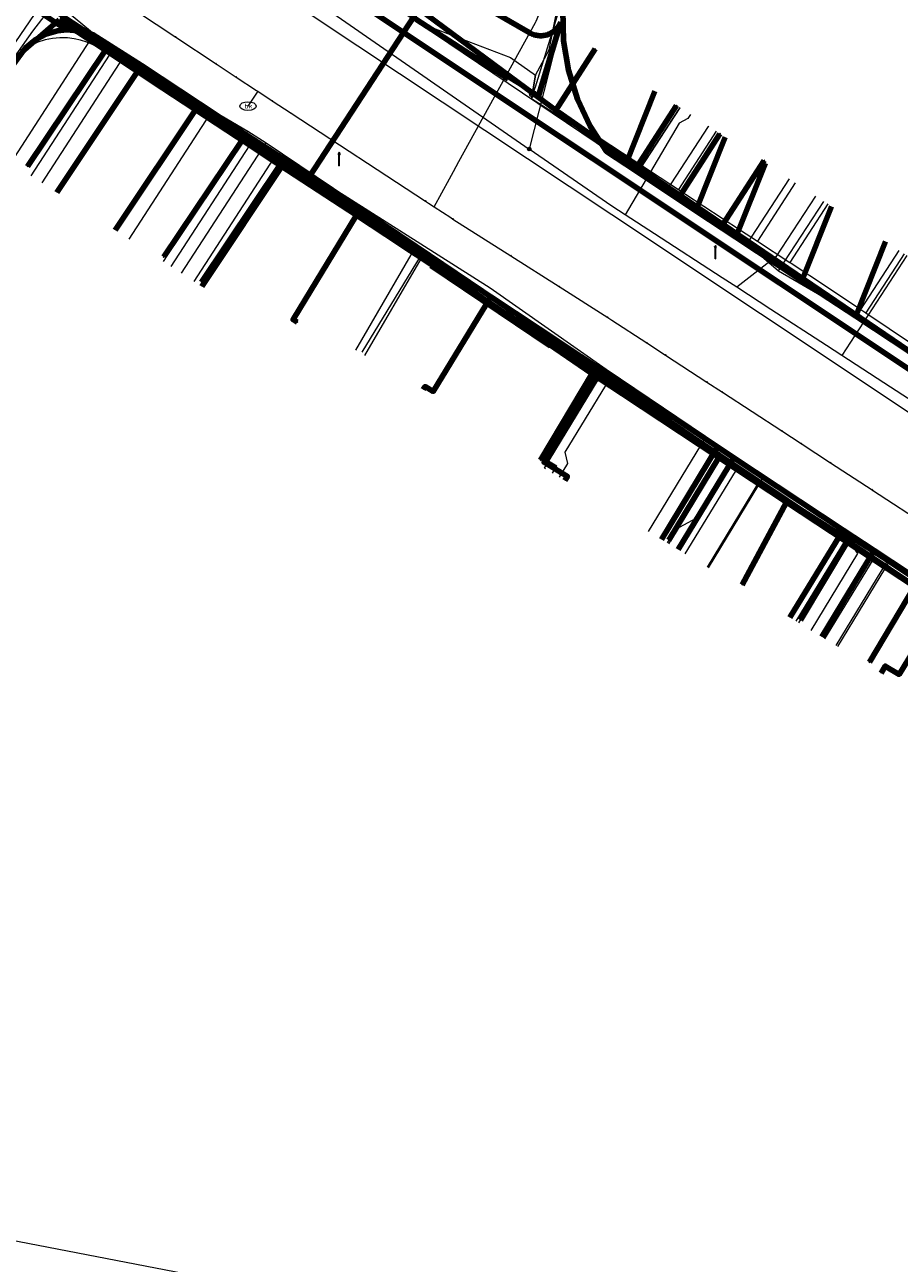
# Model space of a CAD drawing. Extents: x 152558 to 154479, y 462974 to 463683.
# Tile 290 of 638: x 153964 to 154018, y 463033 to 463110. Entities that reach past the tile are written whole.
import ezdxf
from ezdxf.enums import TextEntityAlignment as Align
from ezdxf.lldxf.tags import DXFTag

# ---------------------------------------------------------------- set-up
doc = ezdxf.new("R2010")
doc.units = 0
doc.header["$LTSCALE"] = 0.2
doc.layers.get('0').update_dxf_attribs({"linetype": 'CONTINUOUS'})
for name, color, linetype, lineweight in [('B-RO-KL-DATA_COAXIAAL_17_ZIGGO BV-G', 90, 'KL-DATA-N', 18), ('B-RO-KL-DATA_COAXIAAL_7_ZIGGO BV-G', 90, 'KL-DATA-N', 18), ('B-RO-KL-DATA_HULPSTUK_KPN BV-S', 90, 'CONTINUOUS', 25), ('B-RO-KL-DATA_HULPSTUK_REGGEFIBER OPERATOR BV-S', 90, 'CONTINUOUS', 25), ('B-RO-KL-DATA_KABELBED_KPN BV-G', 90, 'CONTINUOUS', 100), ('B-RO-KL-DATA_KABELBED_ZIGGO BV-G', 90, 'CONTINUOUS', 100), ('B-RO-KL-DATA_MANTELBUIS_ASBESTCEMENT_1_KPN BV-G', 90, 'CONTINUOUS', 100), ('B-RO-KL-DATA_MANTELBUIS_ZIGGO BV-G', 90, 'CONTINUOUS', 100), ('B-RO-KL-DATA_REGGEFIBER OPERATOR BV-G', 90, 'KL-DATA-N', 18), ('B-RO-KL-ET_LS_400 V_STEDIN NETBEHEER BV-G', 190, 'KL-LS-N', 18), ('B-RO-KL-ET_LS_GEMEENTE AMERSFOORT-S', 190, 'CONTINUOUS', 25), ('B-RO-KL-ET_LS_HULPSTUK_STEDIN NETBEHEER BV-S', 190, 'CONTINUOUS', 25), ('B-RO-KL-ET_MS_10 KV_STEDIN NETBEHEER BV-G', 130, 'KL-MS-N', 18), ('B-RO-KL-GAS_LD_HULPSTUK_STEDIN NETBEHEER BV-S', 50, 'CONTINUOUS', 25), ('B-RO-KL-GAS_LD_KOPER_22_0.1 BAR_STEDIN NETBEHEER BV-G', 50, 'KL-GAS-LD-N', 18), ('B-RO-KL-GAS_LD_MANTELBUIS_ASBESTCEMENT_180_STEDIN NETBEHEER BV-G', 50, 'CONTINUOUS', 100), ('B-RO-KL-GAS_LD_PE_32_0.1 BAR_STEDIN NETBEHEER BV-G', 50, 'KL-GAS-LD-N', 18), ('B-RO-KL-GAS_LD_PVC_110_0.1 BAR_STEDIN NETBEHEER BV-G', 50, 'KL-GAS-LD-N', 18), ('B-RO-KL-GAS_LD_PVC_63_0.1 BAR_STEDIN NETBEHEER BV-G', 50, 'KL-GAS-LD-N', 18), ('B-RO-KL-WATER_100_VITENS-G', 170, 'KL-WATER-N', 18), ('B-RO-KL-WATER_150_VITENS-G', 170, 'KL-WATER-N', 18), ('B-RO-KL-WATER_80_VITENS-G', 170, 'KL-WATER-N', 18), ('B-RO-KL-WATER_HULPSTUK_VITENS-S', 170, 'CONTINUOUS', 25), ('B-RO-KL-WATER_VITENS-S', 170, 'CONTINUOUS', 25), ('B-RO-OG-INFO_VITENS-S', 7, 'CONTINUOUS', 25)]:
    doc.layers.add(name, color=color, linetype=linetype, lineweight=lineweight)
doc.styles.add('NLCS-ISO', font='NLCS-ISO.ttf')
tags = doc.linetypes.add('KL-DATA-N', pattern='A,4,-1,[101,NLCS.SHX,S=0.5,R=0,X=0,Y=0],-1,4,-1,["D",Standard,S=1,R=0,X=-0.25,Y=-0.5],-1.5', length=12.5).pattern_tags.tags
tags[18] = DXFTag(74, 10)
tags = doc.linetypes.add('KL-GAS-LD-N', pattern='A,4,-1,[69,NLCS.SHX,S=0.5,R=0,X=0,Y=0],-1,4,-1,["L",Standard,S=1,R=0,X=0.25,Y=-0.5],-2', length=13).pattern_tags.tags
tags[18] = DXFTag(74, 10)
tags = doc.linetypes.add('KL-LS-N', pattern='A,4,-1,[103,NLCS.SHX,S=0.75,R=0,X=0,Y=0],-1,4,-1,["L",Standard,S=1,R=0,X=0,Y=-0.5],-2', length=13).pattern_tags.tags
tags[18] = DXFTag(74, 10)
tags = doc.linetypes.add('KL-MS-N', pattern='A,4,-1,[103,NLCS.SHX,S=0.75,R=0,X=0,Y=0],-1,4,-1,["M",Standard,S=1,R=0,X=0,Y=-0.5],-2', length=13).pattern_tags.tags
tags[18] = DXFTag(74, 10)
doc.linetypes.add('KL-WATER-N', pattern='A,7,-0.5,[168,NLCS.SHX,S=0.75,R=0,X=0.75,Y=0],-2', length=9.5)

# ---------------------------------------------------------------- blocks, each defined once
blk = doc.blocks.new('SKL-WTB_HULP_T STUK-SO')
at = {"color": 0, "linetype": 'ByBlock', "lineweight": 18}
blk.add_circle((0, 0), 1, dxfattribs=at)
at = {"color": 0, "linetype": 'ByBlock', "lineweight": -2, "style": 'NLCS-ISO'}
blk.add_text('T', height=1, dxfattribs=at).set_placement((0, 0), align=Align.MIDDLE_CENTER)
at = {"color": 0, "linetype": 'ByBlock', "lineweight": 18, "style": 'NLCS-ISO', "flags": 1}
for tag, p in [('TYPE', (1.5, 0)), ('OMSCHRIJVING', (1.5, -3)), ('LABEL', (1.5, -1.5))]:
    blk.add_attdef(tag, p, '', height=1, dxfattribs=at)
blk = doc.blocks.new('SKL-WTB_HULP_MOF-SO')
at = {"linetype": 'ByBlock', "lineweight": 18}
h = blk.add_hatch(color=0, dxfattribs=at)
h.dxf.hatch_style = 1
h.paths.add_polyline_path([(-0.5625, 0, 1), (0.5625, 0, 1)])
at = {"color": 0, "linetype": 'ByBlock', "lineweight": 18}
blk.add_circle((0, 0), 0.5625, dxfattribs=at)
at = {"color": 0, "linetype": 'ByBlock', "lineweight": 18, "style": 'NLCS-ISO', "flags": 1}
for tag, p in [('TYPE', (1.5, 0)), ('OMSCHRIJVING', (1.5, -3)), ('LABEL', (1.5, -1.5))]:
    blk.add_attdef(tag, p, '', height=1, dxfattribs=at)
blk = doc.blocks.new('SKL-WTB_HULP_OVERIG-SO')
at = {"color": 0, "linetype": 'ByBlock', "lineweight": 18}
for points in [[(-0.14, 0.14), (0.14, -0.14)], [(0.14, 0.14), (-0.14, -0.14)]]:
    blk.add_lwpolyline(points, dxfattribs=at)
at = {"color": 0, "linetype": 'ByBlock', "lineweight": 18, "style": 'NLCS-ISO', "flags": 1}
for tag, p in [('TYPE', (1.5, 0)), ('OMSCHRIJVING', (1.5, -3)), ('LABEL', (1.5, -1.5))]:
    blk.add_attdef(tag, p, '', height=1, dxfattribs=at)
blk = doc.blocks.new('SKL-WATER_BRANDKRAAN_BRANDPUT-SO')
at = {"color": 0, "linetype": 'ByBlock', "lineweight": 18}
blk.add_ellipse((0, 0), major_axis=(2.5, 0), ratio=0.54, dxfattribs=at)
at = {"color": 0, "linetype": 'ByBlock', "lineweight": 18, "style": 'NLCS-ISO'}
blk.add_text('bk', height=1.5, dxfattribs=at).set_placement((0.16, 0), align=Align.MIDDLE_CENTER)
blk = doc.blocks.new('SKL-ET_LS_MAST-SO')
for p, q in [((-0.05, 2.07), (0.05, 2.07)), ((-0.05, -2), (0.05, -2))]:
    blk.add_line(p, q)
for points in [[(-0.18, 1.76), (-0.22, 1.76), (-0.22, 1.84), (-0.18, 1.84), (-0.18, 1.79)], [(-0.18, 1.49), (-0.22, 1.49), (-0.22, 1.57), (-0.18, 1.57), (-0.18, 1.52)], [(-0.18, 1.79), (-0.05, 1.79)], [(-0.18, 1.76), (-0.05, 1.76)], [(-0.18, 1.52), (-0.05, 1.52)], [(-0.18, 1.49), (-0.05, 1.49)], [(-0.05, -2), (-0.05, 2.07)], [(0.05, -2), (0.05, 2.07)], [(0.18, 1.92), (0.05, 1.92)], [(0.18, 1.89), (0.05, 1.89)], [(0.18, 1.66), (0.05, 1.66)], [(0.18, 1.63), (0.05, 1.63)], [(0.18, 1.39), (0.05, 1.39)], [(0.18, 1.36), (0.05, 1.36)], [(0.18, 1.89), (0.22, 1.89), (0.22, 1.97), (0.18, 1.97), (0.18, 1.92)], [(0.18, 1.63), (0.22, 1.63), (0.22, 1.71), (0.18, 1.71), (0.18, 1.66)], [(0.18, 1.36), (0.22, 1.36), (0.22, 1.44), (0.18, 1.44), (0.18, 1.39)]]:
    blk.add_lwpolyline(points)
blk = doc.blocks.new('SOG-INFO_OVERIG-SO')
at = {"color": 0, "linetype": 'ByBlock', "lineweight": 18}
for points in [[(-0.14, 0.14), (0.14, -0.14)], [(0.14, 0.14), (-0.14, -0.14)]]:
    blk.add_lwpolyline(points, dxfattribs=at)
at = {"color": 0, "linetype": 'ByBlock', "lineweight": 18, "style": 'NLCS-ISO', "flags": 1}
for tag, p in [('TYPE', (1.5, 0)), ('OMSCHRIJVING', (1.5, -3)), ('LABEL', (1.5, -1.5))]:
    blk.add_attdef(tag, p, '', height=1, dxfattribs=at)

msp = doc.modelspace()

# ---------------------------------------------------------------- linework, layer by layer
at = {"layer": 'B-RO-KL-DATA_COAXIAAL_17_ZIGGO BV-G', "flags": 128}
for points in [[(154029.423, 463067.701), (154029.759, 463068.216), (154027.466, 463069.71), (154020.658, 463074.213), (154016.232, 463077.14), (154014.315, 463078.408), (154007.553, 463082.881), (154006.542, 463083.549), (154001.113, 463087.14), (154000, 463087.877), (153999.293, 463088.346), (153998.526, 463088.853), (153997.858, 463089.295), (153997.023, 463089.848), (153992.506, 463092.838), (153981.275, 463100.273), (153987.111, 463109.187), (153987.77, 463110.194), (153987.114, 463110.63), (153981.781, 463114.171), (153977.53, 463116.994), (153973.353, 463119.769), (153968.6, 463122.925), (153965.482, 463124.996), (153959.876, 463128.718), (153958.144, 463129.869), (153956.355, 463131.2), (153955.943, 463131.474), (153947.29, 463137.241), (153942.302, 463140.566), (153935.836, 463144.876), (153935.02, 463145.42), (153935.007, 463145.429), (153933.88, 463146.399), (153932.954, 463147.562), (153932.26, 463148.876), (153932.233, 463148.965), (153931.824, 463150.297), (153931.659, 463151.774), (153931.772, 463153.256), (153932.159, 463154.692), (153933.461, 463159.02), (153933.772, 463160.053), (153934.357, 463161.999), (153935.876, 463167.047), (153937.057, 463170.971), (153938.296, 463175.088), (153938.757, 463176.621), (153940.576, 463182.761), (153940.615, 463182.892), (153941.516, 463185.933), (153942.588, 463189.551), (153944.325, 463195.415), (153945.802, 463200.401), (153946.141, 463201.547), (153947.453, 463205.975), (153948.034, 463205.802)], [(154029.423, 463067.701), (154029.759, 463068.216), (154027.466, 463069.71), (154020.658, 463074.213), (154016.232, 463077.14), (154014.315, 463078.408), (154007.553, 463082.881), (154006.542, 463083.549), (154001.113, 463087.14), (154000, 463087.877), (153999.293, 463088.346), (153998.526, 463088.853), (153997.858, 463089.295), (153997.023, 463089.848), (153992.506, 463092.838), (153981.275, 463100.273), (153979.808, 463101.244), (153974.48, 463104.771), (153970.894, 463107.145), (153968.54, 463108.703), (153968.558, 463108.689), (153967.902, 463109.055), (153967.187, 463109.285), (153966.44, 463109.369), (153966.237, 463109.352), (153957.185, 463115.398), (153956.923, 463115.774), (153956.623, 463116.119), (153956.288, 463116.431), (153955.921, 463116.705), (153955.529, 463116.94), (153951.509, 463119.651), (153945.367, 463123.794), (153941.606, 463126.33), (153936.051, 463130.077), (153931.836, 463132.92), (153919.941, 463140.942), (153917.942, 463142.291), (153915.264, 463144.097), (153914.995, 463143.692)], [(154029.423, 463067.701), (154029.759, 463068.216), (154027.466, 463069.71), (154020.658, 463074.213), (154016.232, 463077.14), (154014.315, 463078.408), (154007.553, 463082.881), (154006.542, 463083.549), (154001.113, 463087.14), (154000, 463087.877), (153999.293, 463088.346), (153998.526, 463088.853), (153997.858, 463089.295), (153997.023, 463089.848), (153992.506, 463092.838), (153981.275, 463100.273), (153987.111, 463109.187), (153987.77, 463110.194), (153987.114, 463110.63), (153991.14, 463123.052), (153989.944, 463123.439)], [(154029.423, 463067.701), (154029.759, 463068.216), (154027.466, 463069.71), (154020.658, 463074.213), (154016.232, 463077.14), (154014.315, 463078.408), (154007.553, 463082.881), (154006.542, 463083.549), (154001.113, 463087.14), (154000, 463087.877), (153999.293, 463088.346), (153998.526, 463088.853), (153997.858, 463089.295), (153997.023, 463089.848), (153992.506, 463092.838), (153981.275, 463100.273), (153979.808, 463101.244), (153974.48, 463104.771), (153970.894, 463107.145), (153968.54, 463108.703), (153968.558, 463108.689), (153967.902, 463109.055), (153967.187, 463109.285), (153966.44, 463109.369), (153966.237, 463109.352), (153965.692, 463109.305), (153964.97, 463109.094), (153964.305, 463108.746), (153963.722, 463108.274), (153952.909, 463093.535), (153951.002, 463090.765), (153942.775, 463078.815), (153940.838, 463076.115), (153940.559, 463075.846), (153938.447, 463073.811), (153936.625, 463072.604), (153935.678, 463071.977), (153932.622, 463070.675), (153929.382, 463069.947), (153926.063, 463069.818), (153926.008, 463069.828), (153925.257, 463069.964), (153922.142, 463070.526), (153916.246, 463071.59), (153915.398, 463071.743), (153908.444, 463072.998), (153902.284, 463074.11), (153897.092, 463075.047), (153891.106, 463076.128), (153885.12, 463077.208), (153883.712, 463077.462), (153883.455, 463076.063)]]:
    msp.add_lwpolyline(points, dxfattribs=at)
at = {"layer": 'B-RO-KL-DATA_COAXIAAL_7_ZIGGO BV-G', "flags": 128}
for points in [[(153914.995, 463143.692), (153915.264, 463144.097), (153917.942, 463142.291), (153919.941, 463140.942), (153931.836, 463132.92), (153936.051, 463130.077), (153941.606, 463126.33), (153945.367, 463123.794), (153951.509, 463119.651), (153955.529, 463116.94), (153955.921, 463116.705), (153956.288, 463116.431), (153956.623, 463116.119), (153956.923, 463115.774), (153957.185, 463115.398), (153966.237, 463109.352), (153966.44, 463109.369), (153967.187, 463109.285), (153967.902, 463109.055), (153968.558, 463108.689), (153968.54, 463108.703), (153970.894, 463107.145), (153974.48, 463104.771), (153979.808, 463101.244), (153981.275, 463100.273), (153987.111, 463109.187), (153987.77, 463110.194), (153987.114, 463110.63), (153981.781, 463114.171), (153977.53, 463116.994), (153973.353, 463119.769), (153968.6, 463122.925), (153965.482, 463124.996), (153959.876, 463128.718), (153958.144, 463129.869), (153956.355, 463131.2), (153955.943, 463131.474), (153947.29, 463137.241), (153942.302, 463140.566), (153935.836, 463144.876), (153935.02, 463145.42), (153935.007, 463145.429), (153933.88, 463146.399), (153932.954, 463147.562), (153932.26, 463148.876), (153932.233, 463148.965), (153935.461, 463150.414)], [(153989.944, 463123.439), (153991.14, 463123.052), (153987.114, 463110.63), (153987.77, 463110.194), (153987.111, 463109.187), (153981.275, 463100.273), (153979.808, 463101.244), (153974.48, 463104.771), (153970.894, 463107.145), (153965.653, 463099.295)], [(153989.944, 463123.439), (153991.14, 463123.052), (153987.114, 463110.63), (153987.77, 463110.194), (153987.111, 463109.187), (153981.275, 463100.273), (153979.808, 463101.244), (153974.48, 463104.771), (153969.262, 463096.956)], [(153989.944, 463123.439), (153991.14, 463123.052), (153987.114, 463110.63), (153987.77, 463110.194), (153987.111, 463109.187), (153981.275, 463100.273), (153979.808, 463101.244), (153974.622, 463093.477)], [(154016.657, 463069.56), (154016.92, 463069.991), (154017.774, 463069.471), (154020.658, 463074.213), (154016.232, 463077.14), (154014.315, 463078.408), (154007.553, 463082.881), (154006.542, 463083.549), (154001.113, 463087.14), (154000, 463087.877), (153999.293, 463088.346), (153998.526, 463088.853), (153997.858, 463089.295), (153997.023, 463089.848), (153992.506, 463092.838), (153981.275, 463100.273), (153987.111, 463109.187), (153987.77, 463110.194), (153987.114, 463110.63), (153991.14, 463123.052), (153989.944, 463123.439)], [(153989.944, 463123.439), (153991.14, 463123.052), (153987.114, 463110.63), (153987.77, 463110.194), (153987.111, 463109.187), (153981.275, 463100.273), (153992.506, 463092.838), (153997.023, 463089.848), (153997.858, 463089.295), (153998.526, 463088.853), (153999.293, 463088.346), (154000, 463087.877), (154001.113, 463087.14), (154006.542, 463083.549), (154007.553, 463082.881), (154014.315, 463078.408), (154016.232, 463077.14), (154014.648, 463074.535), (154012.984, 463071.8)], [(153989.944, 463123.439), (153991.14, 463123.052), (153987.114, 463110.63), (153987.77, 463110.194), (153987.111, 463109.187), (153981.275, 463100.273), (153992.506, 463092.838), (153997.023, 463089.848), (153997.858, 463089.295), (153998.526, 463088.853), (153999.293, 463088.346), (154000, 463087.877), (154001.113, 463087.14), (154006.542, 463083.549), (154007.553, 463082.881), (154014.315, 463078.408), (154012.044, 463074.675), (154011.021, 463072.994)], [(153989.944, 463123.439), (153991.14, 463123.052), (153987.114, 463110.63), (153987.77, 463110.194), (153987.111, 463109.187), (153981.275, 463100.273), (153992.506, 463092.838), (153997.023, 463089.848), (153997.858, 463089.295), (153998.526, 463088.853), (153999.293, 463088.346), (154000, 463087.877), (154001.113, 463087.14), (154006.542, 463083.549), (154007.553, 463082.881), (154004.097, 463077.201)], [(153989.944, 463123.439), (153991.14, 463123.052), (153987.114, 463110.63), (153987.77, 463110.194), (153987.111, 463109.187), (153981.275, 463100.273), (153992.506, 463092.838), (153997.023, 463089.848), (153997.858, 463089.295), (153998.526, 463088.853), (153999.293, 463088.346), (154000, 463087.877), (154001.113, 463087.14), (154006.542, 463083.549), (154003.063, 463077.83)], [(153997.09, 463081.464), (153997.248, 463081.724), (153995.801, 463082.606), (153998.304, 463086.72), (153999.293, 463088.346), (153998.526, 463088.853), (153997.858, 463089.295), (153997.023, 463089.848), (153992.506, 463092.838), (153981.275, 463100.273), (153987.111, 463109.187), (153987.77, 463110.194), (153987.114, 463110.63), (153991.14, 463123.052), (153989.944, 463123.439)], [(153988.328, 463087.098), (153988.434, 463087.28), (153988.945, 463086.984), (153992.506, 463092.838), (153981.275, 463100.273), (153987.111, 463109.187), (153987.77, 463110.194), (153987.114, 463110.63), (153991.14, 463123.052), (153989.944, 463123.439)], [(154025.906, 463090.416), (154024.041, 463085.74), (154018.499, 463089.386), (154015.087, 463091.632), (154011.762, 463093.819), (154009.385, 463095.384), (154007.672, 463096.52), (154005.202, 463098.159), (154000.858, 463101.041), (154000, 463101.61), (153999.787, 463101.751), (153999.661, 463101.833), (153998.653, 463103.394), (153997.865, 463105.078), (153997.313, 463106.853), (153997.007, 463108.686), (153996.954, 463110.545), (153997.018, 463110.762), (153999.917, 463120.555), (153991.152, 463123.09), (153991.14, 463123.052), (153989.944, 463123.439)], [(153989.944, 463123.439), (153991.14, 463123.052), (153991.152, 463123.09), (153999.917, 463120.555), (153997.018, 463110.762), (153996.954, 463110.545), (153997.007, 463108.686), (153997.313, 463106.853), (153997.865, 463105.078), (153998.653, 463103.394), (153999.661, 463101.833), (153999.787, 463101.751), (154000, 463101.61), (154000.858, 463101.041), (154005.202, 463098.159), (154007.672, 463096.52), (154009.385, 463095.384), (154011.762, 463093.819), (154015.087, 463091.632), (154018.499, 463089.386), (154020.35, 463094.029)], [(153989.944, 463123.439), (153991.14, 463123.052), (153991.152, 463123.09), (153999.917, 463120.555), (153997.018, 463110.762), (153996.954, 463110.545), (153997.007, 463108.686), (153997.313, 463106.853), (153997.865, 463105.078), (153998.653, 463103.394), (153999.661, 463101.833), (153999.787, 463101.751), (154000, 463101.61), (154000.858, 463101.041), (154005.202, 463098.159), (154007.672, 463096.52), (154009.385, 463095.384), (154011.762, 463093.819), (154013.599, 463098.426)], [(153989.944, 463123.439), (153991.14, 463123.052), (153991.152, 463123.09), (153999.917, 463120.555), (153997.018, 463110.762), (153996.954, 463110.545), (153997.007, 463108.686), (153997.313, 463106.853), (153997.865, 463105.078), (153998.653, 463103.394), (153999.661, 463101.833), (153999.787, 463101.751), (154000, 463101.61), (154000.858, 463101.041), (154005.202, 463098.159), (154007.672, 463096.52), (154009.497, 463101.098)], [(153989.944, 463123.439), (153991.14, 463123.052), (153991.152, 463123.09), (153999.917, 463120.555), (153997.018, 463110.762), (153996.954, 463110.545), (153997.007, 463108.686), (153997.313, 463106.853), (153997.865, 463105.078), (153998.653, 463103.394), (153999.661, 463101.833), (153999.787, 463101.751), (154000, 463101.61), (154000.858, 463101.041), (154005.202, 463098.159), (154007.672, 463096.52), (154009.385, 463095.384), (154011.762, 463093.819), (154015.087, 463091.632), (154016.932, 463096.261)], [(153989.944, 463123.439), (153991.14, 463123.052), (153991.152, 463123.09), (153999.917, 463120.555), (153997.018, 463110.762), (153996.954, 463110.545), (153997.007, 463108.686), (153997.313, 463106.853), (153997.865, 463105.078), (153998.653, 463103.394), (153999.661, 463101.833), (153999.787, 463101.751), (154000, 463101.61), (154000.858, 463101.041), (154005.202, 463098.159), (154007.017, 463102.713)], [(153989.944, 463123.439), (153991.14, 463123.052), (153991.152, 463123.09), (153999.917, 463120.555), (153997.018, 463110.762), (153996.954, 463110.545), (153997.007, 463108.686), (153997.313, 463106.853), (153997.865, 463105.078), (153998.653, 463103.394), (153999.661, 463101.833), (153999.787, 463101.751), (154000, 463101.61), (154000.858, 463101.041), (154002.657, 463105.553)]]:
    msp.add_lwpolyline(points, dxfattribs=at)
at = {"layer": 'B-RO-KL-DATA_KABELBED_KPN BV-G', "flags": 128}
for points in [[(153955.926, 463117.532), (153968.406, 463108.472), (153978.653, 463101.739), (153979.553, 463101.147), (153984.53, 463097.877), (153986.15, 463096.764), (153986.152, 463096.763), (153991.586, 463093.03), (153998.777, 463088.089), (153999.274, 463087.748), (154000.656, 463086.835)], [(153988.114, 463113.113), (153988.114, 463113.113), (153994.869, 463109.187), (153994.972, 463109.131), (153995.08, 463109.084), (153995.192, 463109.046), (153995.306, 463109.018), (153995.423, 463109), (153995.54, 463108.991), (153995.658, 463108.993), (153995.775, 463109.005), (153995.891, 463109.027), (153996.004, 463109.059), (153996.115, 463109.101), (153996.221, 463109.151), (153996.322, 463109.211), (153996.419, 463109.279), (153996.508, 463109.355), (153996.592, 463109.439), (153996.667, 463109.529), (153996.735, 463109.626), (153996.794, 463109.727), (153996.844, 463109.834)], [(153986.49, 463111.826), (153994.179, 463106.124), (153995.445, 463105.185)], [(153994.869, 463109.187), (153989.68, 463112.2)], [(153965.798, 463109.971), (153963.493, 463107.994)], [(154018.751, 463074.943), (154010.849, 463080.236), (154006.687, 463083.023), (154000, 463087.502), (153999.377, 463087.92), (153998.873, 463088.251), (153998.222, 463088.677), (153991.586, 463093.03), (153984.183, 463097.885), (153979.448, 463100.99), (153979.262, 463101.112), (153977.109, 463102.528), (153976.835, 463102.709), (153972.206, 463105.754), (153968.654, 463108.092), (153965.798, 463109.971)], [(153996.844, 463109.833), (153995.445, 463105.185)], [(153972.206, 463105.754), (153968.654, 463108.092), (153963.828, 463100.903)], [(153994.179, 463106.124), (153995.445, 463105.185), (153996.519, 463104.389), (153998.954, 463108.179)], [(153995.445, 463105.185), (153996.519, 463104.389), (153996.714, 463104.245), (153999.112, 463102.575)], [(154001.569, 463100.905), (154004.002, 463104.673)], [(153976.835, 463102.709), (153977.109, 463102.528), (153972.264, 463095.304)], [(153999.112, 463102.575), (154000, 463101.971), (154001.156, 463101.186), (154001.237, 463101.131), (154004.223, 463099.101), (154006.865, 463097.307), (154018.868, 463089.151), (154019.447, 463088.758), (154019.978, 463088.397), (154021.936, 463087.067)], [(154001.237, 463101.131), (154004.223, 463099.101), (154006.688, 463102.932)], [(153978.653, 463101.739), (153979.553, 463101.147), (153979.448, 463100.99), (153974.596, 463093.754)], [(154001.237, 463101.131), (154001.156, 463101.186)], [(154001.569, 463100.905), (154001.237, 463101.131)], [(154006.865, 463097.307), (154009.427, 463101.273)], [(153986.152, 463096.763), (153986.15, 463096.764), (153984.273, 463098.033), (153984.183, 463097.885), (153980.265, 463091.43), (153980.522, 463091.274)], [(153998.222, 463088.677), (153998.873, 463088.251), (153998.777, 463088.089), (153995.584, 463082.733)], [(154000.656, 463086.835), (154006.614, 463082.902), (154010.798, 463080.14), (154014.567, 463077.653), (154018.728, 463074.906), (154024.144, 463071.331), (154024.147, 463071.329), (154025.62, 463070.298), (154029.53, 463067.563), (154029.858, 463067.349), (154035.336, 463064.011), (154039.808, 463061.589), (154043.766, 463059.655), (154044.922, 463059.125), (154049.268, 463057.821), (154052.733, 463056.781), (154066.93, 463052.519)], [(154006.687, 463083.023), (154006.614, 463082.902), (154003.529, 463077.772)], [(154010.849, 463080.236), (154010.798, 463080.14), (154008.062, 463075.019)], [(154014.567, 463077.653), (154011.666, 463072.83)], [(154019.177, 463074.658), (154018.751, 463074.943), (154018.728, 463074.906), (154015.939, 463070.233)]]:
    msp.add_lwpolyline(points, dxfattribs=at)
at = {"layer": 'B-RO-KL-DATA_KABELBED_ZIGGO BV-G', "flags": 128}
for points in [[(153987.111, 463109.187), (153984.503, 463110.922), (153981.086, 463113.912), (153954.036, 463132.024), (153951.901, 463132.606), (153930.213, 463147.422), (153925.25, 463151.465), (153921.719, 463153.815)], [(153951.509, 463119.651), (153956.288, 463116.431), (153957.185, 463115.398), (153966.237, 463109.352)], [(153997.018, 463110.762), (153996.954, 463110.545), (153997.007, 463108.686), (153997.313, 463106.853), (153997.865, 463105.078), (153998.653, 463103.394), (153999.661, 463101.833), (154000.858, 463101.041)], [(153987.114, 463110.63), (153987.77, 463110.194), (153987.111, 463109.187)], [(153966.237, 463109.352), (153965.692, 463109.305), (153964.97, 463109.094), (153964.305, 463108.746), (153963.722, 463108.274), (153952.909, 463093.535), (153951.002, 463090.765)], [(153970.894, 463107.145), (153967.902, 463109.055), (153967.187, 463109.285), (153966.237, 463109.352)], [(153981.275, 463100.273), (153987.111, 463109.187)], [(154030.431, 463067.778), (154031.618, 463069.357), (154035.43, 463075.227), (154035.475, 463077.115), (154033.747, 463078.132), (153987.111, 463109.187)], [(153965.653, 463099.295), (153970.894, 463107.145)], [(153974.48, 463104.771), (153970.894, 463107.145)], [(154002.657, 463105.553), (154000.858, 463101.041)], [(153969.262, 463096.956), (153974.48, 463104.771)], [(153979.808, 463101.244), (153974.48, 463104.771)], [(154007.017, 463102.713), (154005.202, 463098.159)], [(153974.622, 463093.477), (153979.808, 463101.244)], [(153981.275, 463100.273), (153979.808, 463101.244)], [(154005.202, 463098.159), (154000.858, 463101.041)], [(154009.497, 463101.098), (154007.672, 463096.52)], [(153992.506, 463092.838), (153981.275, 463100.273)], [(154007.672, 463096.52), (154005.202, 463098.159)], [(154013.599, 463098.426), (154011.762, 463093.819)], [(154011.762, 463093.819), (154007.672, 463096.52)], [(154016.932, 463096.261), (154015.087, 463091.632)], [(154015.087, 463091.632), (154011.762, 463093.819)], [(153988.328, 463087.098), (153988.434, 463087.28), (153988.945, 463086.984), (153992.506, 463092.838)], [(153997.023, 463089.848), (153992.506, 463092.838)], [(154018.499, 463089.386), (154015.087, 463091.632)], [(153997.858, 463089.295), (153997.023, 463089.848)], [(153998.526, 463088.853), (153997.858, 463089.295)], [(153999.293, 463088.346), (153998.526, 463088.853)], [(153998.304, 463086.72), (153999.293, 463088.346)], [(154001.113, 463087.14), (153999.293, 463088.346)], [(154006.542, 463083.549), (154001.113, 463087.14)], [(153997.09, 463081.464), (153997.248, 463081.724), (153995.801, 463082.606), (153998.304, 463086.72)], [(154003.063, 463077.83), (154006.542, 463083.549)], [(154006.542, 463083.549), (154007.553, 463082.881)], [(154004.097, 463077.201), (154007.553, 463082.881)], [(154007.553, 463082.881), (154014.315, 463078.408)], [(154011.021, 463072.994), (154014.315, 463078.408)], [(154014.315, 463078.408), (154016.232, 463077.14)], [(154012.984, 463071.8), (154016.232, 463077.14)], [(154016.232, 463077.14), (154020.658, 463074.213)], [(154016.657, 463069.56), (154016.92, 463069.991), (154017.774, 463069.471), (154020.658, 463074.213)]]:
    msp.add_lwpolyline(points, dxfattribs=at)
at = {"layer": 'B-RO-KL-DATA_MANTELBUIS_ASBESTCEMENT_1_KPN BV-G', "flags": 128}
msp.add_lwpolyline([(153994.869, 463109.187), (153989.68, 463112.2)], dxfattribs=at)
at = {"layer": 'B-RO-KL-DATA_MANTELBUIS_ZIGGO BV-G', "flags": 128}
msp.add_lwpolyline([(153984.503, 463110.922), (154033.747, 463078.132)], dxfattribs=at)
at = {"layer": 'B-RO-KL-DATA_REGGEFIBER OPERATOR BV-G', "flags": 128}
for points in [[(153995.262, 463106.55), (153996.125, 463108.124), (153996.585, 463110.521), (153998.148, 463115.208), (154002.191, 463128.414), (154002.703, 463130.124), (154004.464, 463136.092), (154004.738, 463136.905), (154006.965, 463144.265), (154007.924, 463147.433), (154008.353, 463148.934), (154010.792, 463156.919), (154011.448, 463159.239), (154012.891, 463163.892), (154013.417, 463165.554), (154016.043, 463174.227), (154018.335, 463182.031), (154018.825, 463183.544), (154021.8, 463193.506), (154023.454, 463198.993), (154024.692, 463203.027), (154026.759, 463209.705), (154028.482, 463215.414), (154029.866, 463220.773), (154032.529, 463228.897), (154032.76, 463229.715), (154035.48, 463238.489), (154036.202, 463241.612), (154039.07, 463250.67), (154040.496, 463255.515), (154038.951, 463255.817), (154033.313, 463257.445), (154032.127, 463257.785), (154031.55, 463257.95)], [(153931.057, 463148.13), (153933.832, 463146.207), (153937.898, 463143.391), (153941.93, 463140.65), (153950.86, 463134.639), (153952.103, 463133.733), (153962.342, 463127.365), (153964.529, 463125.928), (153970.717, 463121.864), (153971.299, 463121.482), (153975.66, 463118.618), (153985.851, 463111.374), (153987.715, 463110.05), (153988.091, 463109.793), (153993.729, 463107.654), (153995.262, 463106.55)], [(153946.965, 463122.776), (153949.627, 463120.943), (153960.19, 463114.155), (153965.836, 463110.87), (153969.746, 463107.628)], [(154001.788, 463100.808), (153995.033, 463105.09), (153995.262, 463106.55), (153996.125, 463108.124), (153996.585, 463110.521), (153998.148, 463115.208)], [(153964.733, 463099.891), (153969.746, 463107.628)], [(153969.746, 463107.628), (153977.463, 463103.085)], [(153995.262, 463106.55), (153995.033, 463105.09), (154001.788, 463100.808), (154003.4, 463099.411), (154008.373, 463096.124), (154010.316, 463094.439), (154015.134, 463091.643), (154019.072, 463088.965), (154020.632, 463087.949), (154024.926, 463085.269), (154031.658, 463080.501), (154033.355, 463078.995), (154039.465, 463074.893), (154040.502, 463074.843), (154045.807, 463071.742), (154057.18, 463067.311), (154058.702, 463071.896)], [(154001.788, 463100.808), (154004.217, 463104.537)], [(154003.4, 463099.411), (154005.987, 463103.384)], [(154005.987, 463103.384), (154006, 463103.4)], [(153972.24, 463095.026), (153977.463, 463103.085)], [(153973.366, 463094.297), (153978.595, 463102.366)], [(153977.463, 463103.085), (153978.595, 463102.366)], [(153978.595, 463102.366), (153987.944, 463096.075)], [(154001.788, 463100.808), (154003.4, 463099.411)], [(154008.373, 463096.124), (154010.982, 463100.131)], [(154003.4, 463099.411), (154008.373, 463096.124)], [(154010.316, 463094.439), (154013.117, 463098.74)], [(153984.141, 463089.542), (153987.944, 463096.075)], [(153987.944, 463096.075), (153999.5, 463088.276)], [(154008.373, 463096.124), (154010.316, 463094.439)], [(154015.134, 463091.643), (154017.779, 463095.704)], [(154010.316, 463094.439), (154015.134, 463091.643)], [(154015.134, 463091.643), (154019.072, 463088.965)], [(153995.899, 463082.194), (153995.826, 463082.238), (153999.5, 463088.276)], [(153999.5, 463088.276), (154005.786, 463084.116)], [(154002.261, 463078.323), (154005.786, 463084.116)], [(154005.786, 463084.116), (154009.449, 463081.781)], [(154005.972, 463076.066), (154009.449, 463081.781)], [(154009.449, 463081.781), (154014.746, 463078.246)], [(154011.408, 463072.759), (154014.746, 463078.246)], [(154014.746, 463078.246), (154017.24, 463076.57)], [(154013.972, 463071.199), (154017.24, 463076.57)], [(154021.311, 463066.734), (154024.25, 463071.566), (154017.24, 463076.57)]]:
    msp.add_lwpolyline(points, dxfattribs=at)
at = {"layer": 'B-RO-KL-ET_LS_400 V_STEDIN NETBEHEER BV-G', "flags": 128}
for points in [[(154044.546, 463269.631), (154043.362, 463265.606), (154042.562, 463262.914), (154041.612, 463259.718), (154040.761, 463256.855), (154039.314, 463251.988), (154038.259, 463248.428), (154038.088, 463247.847), (154037.37, 463245.41), (154036.624, 463242.88), (154036.572, 463242.704), (154036.187, 463241.397), (154035.328, 463238.482), (154035.108, 463237.737), (154034.42, 463235.402), (154033.812, 463233.34), (154033.489, 463232.245), (154033.321, 463231.674), (154032.443, 463228.696), (154032.376, 463228.468), (154031.885, 463226.803), (154031.303, 463224.828), (154030.098, 463220.74), (154029.171, 463217.595), (154028.317, 463214.696), (154028.311, 463214.677), (154027.185, 463210.856), (154026.245, 463207.731), (154025.384, 463204.87), (154024.424, 463201.677), (154022.962, 463196.817), (154022.456, 463195.189), (154021.089, 463190.873), (154019.558, 463186.041), (154018.429, 463182.477), (154017.648, 463180.013), (154016.399, 463176.072), (154015.885, 463174.451), (154015.015, 463171.441), (154013.793, 463167.216), (154013.453, 463166.04), (154012.424, 463162.479), (154011.414, 463159.058), (154011.15, 463158.163), (154010.844, 463157.126), (154010.328, 463155.379), (154008.6, 463149.531), (154008.175, 463148.095), (154007.749, 463146.656), (154007.56, 463146.018), (154006.391, 463142.069), (154005.951, 463140.583), (154005.14, 463137.843), (154004.449, 463135.509), (154004.052, 463134.169), (154002.892, 463130.25), (154002.401, 463128.591), (154002.117, 463127.633), (154001.652, 463126.063), (154000, 463120.483), (153997.88, 463113.199), (153997.375, 463111.461), (153996.703, 463109.114), (153994.886, 463101.981)], [(153982.464, 463110.565), (153994.886, 463101.981)], [(154058.794, 463054.832), (154058.319, 463054.988), (154057.954, 463055.107), (154056.729, 463055.574), (154055.88, 463055.897), (154054.745, 463056.275), (154053.938, 463056.513), (154052.846, 463056.782), (154052.68, 463056.823), (154051.001, 463057.236), (154049.374, 463057.702), (154048.597, 463057.966), (154048.066, 463058.146), (154047.666, 463058.282), (154044.67, 463059.415), (154043.315, 463059.986), (154041.113, 463060.946), (154040.609, 463061.171), (154040.156, 463061.395), (154039.14, 463061.896), (154036.983, 463063.049), (154036.924, 463063.082), (154035.257, 463064.024), (154034.505, 463064.502), (154033.45, 463065.174), (154033.269, 463065.289), (154032.861, 463065.548), (154029.561, 463067.66), (154026.205, 463069.861), (154025.265, 463070.477), (154022.785, 463072.124), (154017.488, 463075.682), (154016.164, 463076.571), (154014.918, 463077.408), (154013.806, 463078.155), (154009.64, 463080.948), (154008.167, 463081.932), (154005.827, 463083.494), (154005.258, 463083.874), (154001.568, 463086.338), (153999.743, 463087.556), (153992.104, 463092.774), (153990.002, 463094.135), (153988.147, 463095.336), (153980.612, 463100.214), (153977.56, 463102.189), (153975.264, 463103.676), (153968.899, 463107.797), (153968.245, 463108.22), (153967.885, 463108.423), (153967.506, 463108.589), (153967.113, 463108.718), (153966.709, 463108.807), (153966.299, 463108.857), (153965.834, 463108.866), (153965.371, 463108.823), (153964.915, 463108.731), (153964.472, 463108.589), (153964.048, 463108.399), (153963.725, 463108.216), (153963.42, 463108.004), (153963.134, 463107.768), (153962.871, 463107.507), (153962.631, 463107.224), (153960.381, 463103.974), (153961.111, 463103.494)], [(153964.058, 463100.329), (153968.899, 463107.797)], [(154004.701, 463103.864), (154004.155, 463103.593), (154000.824, 463097.912)], [(154004.864, 463104.115), (154004.701, 463103.864)], [(153972.718, 463094.717), (153977.56, 463102.189)], [(154064.513, 463062.148), (154055.435, 463065.041), (154052.442, 463065.994), (154050.129, 463066.731), (154047.855, 463067.813), (154047.045, 463068.198), (154046.472, 463068.503), (154044.48, 463069.565), (154041.741, 463070.987), (154041.313, 463071.246), (154039.183, 463072.533), (154038.871, 463072.722), (154037.681, 463073.525), (154036.721, 463074.172), (154032.581, 463076.964), (154032.448, 463077.054), (154028.899, 463079.449), (154024.761, 463082.245), (154022.995, 463083.438), (154020.623, 463085.04), (154019.095, 463086.045), (154018.006, 463086.752), (154016.839, 463087.51), (154014.225, 463089.208), (154013.288, 463089.816), (154009.84, 463092.056), (154007.733, 463093.425), (154006.817, 463094.02), (154002.634, 463096.737), (154000.824, 463097.912), (154000, 463098.447), (153994.886, 463101.981)], [(154012.605, 463099.073), (154010.149, 463095.303), (154007.733, 463093.425)], [(153984.54, 463089.412), (153988.147, 463095.336)], [(154018.253, 463095.395), (154014.225, 463089.208)], [(153996.326, 463081.934), (153996.586, 463082.361), (153995.732, 463082.881), (153998.812, 463087.945), (153999.732, 463087.539), (153999.743, 463087.556)], [(154003.952, 463078.465), (154005.488, 463079.285), (154007.303, 463082.268), (154006.132, 463083.05), (154005.816, 463083.477), (154005.827, 463083.494)], [(154004.543, 463076.935), (154007.647, 463082.038), (154008.167, 463081.932)], [(154003.432, 463077.611), (154003.952, 463078.465)], [(154012.332, 463072.197), (154015.229, 463076.959), (154014.907, 463077.391), (154014.918, 463077.408)], [(154013.187, 463071.677), (154016.164, 463076.571)]]:
    msp.add_lwpolyline(points, dxfattribs=at)
at = {"layer": 'B-RO-KL-ET_MS_10 KV_STEDIN NETBEHEER BV-G', "flags": 128}
for points in [[(154066.031, 463061.971), (154065.219, 463062.187), (154063.975, 463061.805), (154052.34, 463065.195), (154043.995, 463068.877), (154036.864, 463073.365), (154000, 463097.91), (153981.641, 463110.099), (153976.483, 463113.623), (153957.934, 463125.956), (153942.982, 463135.967), (153920.757, 463151.016), (153915.758, 463154.244), (153887.042, 463173.586), (153838.765, 463205.685), (153826.02, 463214.026), (153819.377, 463218.46), (153818.288, 463219.1), (153817.106, 463219.714), (153815.911, 463220.303), (153814.705, 463220.869), (153813.487, 463221.411), (153810.306, 463222.74), (153808.32, 463223.469), (153806.306, 463224.113), (153804.266, 463224.672), (153802.205, 463225.145), (153800.521, 463225.487), (153800.543, 463225.482), (153799.112, 463225.681), (153792.483, 463227.073), (153789.365, 463227.693), (153771.219, 463230.716), (153754.965, 463233.669), (153695.808, 463244.331), (153663.728, 463250), (153641.604, 463254.944), (153633.008, 463256.421), (153633.793, 463260.652), (153634.094, 463260.859), (153635.856, 463260.687), (153646.167, 463258.507), (153648.046, 463261.978), (153648.211, 463262.961)], [(154120.37, 463048.611), (154116.747, 463049.873), (154100.347, 463054.81), (154093.412, 463056.465), (154066.804, 463064.324), (154055.462, 463068.306), (154044.727, 463071.856), (154024.672, 463085.073), (153986.243, 463110.98), (153972.934, 463119.327), (153971.378, 463120.6), (153959.226, 463128.893), (153956.992, 463130.28), (153932.453, 463146.668), (153927.381, 463149.429), (153920.212, 463155.083), (153904.51, 463165.268), (153895.601, 463171.072), (153892.024, 463173.818), (153873.669, 463186.145), (153860.324, 463194.93), (153853.405, 463199.245), (153830.551, 463214.81), (153833.132, 463218.96), (153831.645, 463219.883)], [(154119.045, 463037.194), (154110.874, 463039.646), (154104.652, 463041.819), (154093.647, 463044.986), (154072.107, 463051.383), (154050.392, 463058.033), (154041.663, 463061.027), (154039.628, 463062.078), (154036.387, 463063.902), (154029.829, 463068.414), (154024.298, 463071.706), (153999.641, 463088.346), (153992.457, 463093.379), (153982.812, 463099.495), (153964.524, 463111.301), (153956.036, 463117.699), (153945.411, 463124.979), (153931.971, 463134.237), (153926.001, 463138.076), (153917.652, 463143.918), (153898.185, 463156.467), (153883.673, 463166.967), (153860.537, 463180.991), (153849.105, 463188.08), (153845.811, 463190.504)], [(154168.606, 463021.704), (154167.665, 463020.1), (154163.896, 462997.638), (154157.263, 462997.956), (154144.677, 463000), (154000, 463027.23), (153986.272, 463029.933), (153907.558, 463045.138), (153859.692, 463054.592), (153781.41, 463069.937), (153739.444, 463077.933), (153693.435, 463086.927), (153643.772, 463096.402), (153594.866, 463105.792)]]:
    msp.add_lwpolyline(points, dxfattribs=at)
at = {"layer": 'B-RO-KL-GAS_LD_KOPER_22_0.1 BAR_STEDIN NETBEHEER BV-G', "flags": 128}
for points in [[(154003.518, 463077.559), (154006.802, 463082.957)], [(154005.91, 463076.103), (154009.163, 463081.451)]]:
    msp.add_lwpolyline(points, dxfattribs=at)
at = {"layer": 'B-RO-KL-GAS_LD_MANTELBUIS_ASBESTCEMENT_180_STEDIN NETBEHEER BV-G', "flags": 128}
for points in [[(153987.861, 463110.019), (153993.575, 463106.332)], [(153982.769, 463098.889), (153987.495, 463095.701)], [(153988.797, 463094.771), (153996.186, 463089.808)], [(154000.775, 463086.826), (154005.062, 463084.063)]]:
    msp.add_lwpolyline(points, dxfattribs=at)
at = {"layer": 'B-RO-KL-GAS_LD_PE_32_0.1 BAR_STEDIN NETBEHEER BV-G', "flags": 128}
for points in [[(153961.352, 463098.911), (153967.867, 463108.963)], [(153970.116, 463096.403), (153975.091, 463104.079)], [(154004.194, 463104.552), (154001.86, 463100.968)], [(154006.457, 463103.078), (154004.118, 463099.488)], [(153974.144, 463093.792), (153979.068, 463101.39)], [(154011.348, 463099.892), (154009.001, 463096.287)], [(154013.36, 463098.582), (154011.008, 463094.971)], [(154018.086, 463095.504), (154015.707, 463091.851)], [(153984.708, 463089.211), (153988.19, 463095.193)], [(153996.753, 463081.674), (153997.273, 463082.529), (153997.106, 463083.216), (153999.615, 463087.341), (154000.137, 463087.239)], [(154011.563, 463072.665), (154014.74, 463077.887)], [(154013.87, 463071.261), (154017.013, 463076.428)]]:
    msp.add_lwpolyline(points, dxfattribs=at)
at = {"layer": 'B-RO-KL-GAS_LD_PVC_110_0.1 BAR_STEDIN NETBEHEER BV-G', "flags": 128}
for points in [[(153930.302, 463148.28), (153932.311, 463147.057), (153934.878, 463145.402), (153936.598, 463144.294), (153938.44, 463143.077), (153943.854, 463139.48), (153944.809, 463138.845), (153948.742, 463136.231), (153949.593, 463135.666), (153951.104, 463134.617), (153951.778, 463134.15), (153953.323, 463133.079), (153958.016, 463129.823), (153958.234, 463129.672), (153961.038, 463127.911), (153961.751, 463127.436), (153963.693, 463126.144), (153964.166, 463125.829), (153968.655, 463122.842), (153970.309, 463121.741), (153972.889, 463120.024), (153973.32, 463119.737), (153975.189, 463118.493), (153976.927, 463117.239), (153978.366, 463116.2), (153978.719, 463115.97), (153980.466, 463114.833), (153980.812, 463114.608), (153981.764, 463113.988), (153987.892, 463109.999), (153993.577, 463106.335), (153995.106, 463105.395)], [(153963.035, 463107.657), (153964.162, 463109.285), (153965.271, 463110.717)], [(153965.271, 463110.717), (153967.867, 463108.963), (153970.742, 463107.019), (153975.091, 463104.079), (153975.643, 463103.706), (153979.068, 463101.39), (153980.711, 463100.28), (153987.233, 463095.878), (153988.19, 463095.193), (153990.094, 463093.9), (153995.936, 463089.976), (154000.137, 463087.239), (154002.132, 463085.951), (154005.917, 463083.52), (154006.802, 463082.957), (154009.163, 463081.451), (154010.706, 463080.465), (154014.589, 463077.984), (154014.74, 463077.887), (154017.013, 463076.428), (154019.062, 463075.061), (154022.825, 463072.554), (154024.97, 463071.149), (154029.268, 463068.374), (154032.551, 463066.094), (154033.837, 463065.289), (154035.642, 463064.161), (154037.181, 463063.199), (154040.006, 463061.711), (154040.87, 463061.256), (154042.956, 463060.158), (154043.049, 463060.121), (154043.958, 463059.76), (154046.173, 463058.882), (154047.536, 463058.461), (154048.65, 463058.117), (154051.884, 463057.117), (154053.522, 463056.611), (154056.051, 463055.863), (154058.588, 463055.112), (154060.212, 463054.609), (154060.625, 463054.488), (154064.979, 463053.241), (154066.559, 463052.779), (154068.463, 463052.165), (154069.751, 463051.749), (154072.612, 463050.825), (154073.886, 463050.414), (154077.216, 463049.407), (154077.558, 463049.31), (154078.76, 463048.969), (154079.961, 463048.628), (154086.798, 463046.486), (154087.255, 463046.356), (154087.345, 463046.331), (154090.937, 463045.309), (154092.335, 463044.912), (154098.499, 463043.159), (154099.406, 463042.901), (154101.137, 463042.41), (154103.08, 463041.858), (154107.744, 463040.533), (154109.797, 463039.95), (154115.513, 463038.327), (154117.834, 463037.668), (154119.988, 463037.056), (154121.95, 463036.499), (154124.938, 463035.65)], [(153995.106, 463105.395), (153996.509, 463104.475), (154001.321, 463101.321), (154001.86, 463100.968), (154004.118, 463099.488), (154004.56, 463099.198), (154007.956, 463096.972), (154009.001, 463096.287), (154011.008, 463094.971), (154011.094, 463094.915), (154013.343, 463093.441), (154015.165, 463092.215), (154015.707, 463091.851), (154018.602, 463089.903), (154018.868, 463089.724), (154021.111, 463088.222), (154021.347, 463088.066), (154026.024, 463084.967), (154030.655, 463081.899), (154031.292, 463081.477), (154033.376, 463080.097), (154034.929, 463079.073), (154038.834, 463076.496), (154039.395, 463076.126), (154041.4, 463074.806), (154042.569, 463074.038), (154044.974, 463072.458), (154046.291, 463071.874), (154046.853, 463071.625), (154048.957, 463070.88), (154052.495, 463069.627), (154053.938, 463069.116), (154058.598, 463067.866), (154064.472, 463065.828), (154065.128, 463065.678)]]:
    msp.add_lwpolyline(points, dxfattribs=at)
at = {"layer": 'B-RO-KL-GAS_LD_PVC_63_0.1 BAR_STEDIN NETBEHEER BV-G', "flags": 128}
msp.add_lwpolyline([(153995.106, 463105.395), (153995.261, 463105.841), (153998.942, 463117.78), (153999.777, 463120.487), (153999.799, 463120.558), (154000.141, 463121.668), (154001.632, 463126.484), (154001.822, 463127.095), (154002.473, 463129.196), (154002.683, 463129.873), (154003.661, 463133.027), (154003.782, 463133.419)], dxfattribs=at)
at = {"layer": 'B-RO-KL-WATER_100_VITENS-G', "flags": 128}
for points in [[(153965.709, 463112.48), (153957.79, 463100.872), (153950.656, 463090.413), (153941.241, 463076.611), (153940.517, 463075.55), (153938.137, 463073.355), (153937.662, 463072.916), (153934.259, 463070.59), (153931.534, 463070.378), (153930.131, 463070.269)], [(153988.995, 463098.411), (153989.94, 463100.13), (153990.191, 463100.586), (153990.531, 463101.205), (153995.263, 463109.806), (153995.309, 463109.89), (153995.709, 463110.829)]]:
    msp.add_lwpolyline(points, dxfattribs=at)
at = {"layer": 'B-RO-KL-WATER_150_VITENS-G', "flags": 128}
for points in [[(153966.715, 463113.067), (153968.145, 463112.122), (153970.575, 463110.515), (153973.004, 463108.908), (153975.503, 463107.256), (153976.752, 463106.43), (153978.001, 463105.604), (153978.077, 463105.554)], [(153978.077, 463105.554), (153978.982, 463104.962), (153980.146, 463104.2), (153988.461, 463098.761)], [(153988.461, 463098.761), (153988.647, 463098.639), (153988.995, 463098.411)], [(153988.995, 463098.411), (153990.021, 463097.74), (153990.156, 463097.652)], [(153990.156, 463097.652), (153993.749, 463095.371), (153996.745, 463093.469), (153999.741, 463091.567), (154000, 463091.402), (154002.171, 463089.985), (154003.321, 463089.234), (154005.882, 463087.563), (154006.836, 463086.94), (154010.517, 463084.537), (154011.716, 463083.755), (154013.536, 463082.566), (154016.097, 463080.894), (154016.136, 463080.869), (154019.613, 463078.599), (154019.818, 463078.465), (154021.926, 463077.089), (154024.034, 463075.713), (154025.612, 463074.683), (154026.874, 463073.86), (154028.135, 463073.036), (154029.279, 463072.289), (154029.68, 463072.022), (154033.372, 463069.56), (154033.828, 463069.256), (154034.348, 463068.945), (154038.175, 463066.657), (154038.945, 463066.197), (154041.561, 463064.634), (154041.596, 463064.613), (154043.977, 463063.19), (154044.025, 463063.17), (154047.217, 463061.823)]]:
    msp.add_lwpolyline(points, dxfattribs=at)
at = {"layer": 'B-RO-KL-WATER_80_VITENS-G', "flags": 128}
msp.add_lwpolyline([(153978.077, 463105.554), (153977.475, 463104.642)], dxfattribs=at)

# ---------------------------------------------------------------- block references
at = {"layer": 'B-RO-KL-DATA_HULPSTUK_KPN BV-S', "xscale": 0.2, "yscale": 0.2, "zscale": 0.2}
for name, p in [('SKL-WTB_HULP_OVERIG-SO', (153998.954, 463108.179)), ('SKL-WTB_HULP_MOF-SO', (153994.179, 463106.124)), ('SKL-WTB_HULP_MOF-SO', (153972.206, 463105.754)), ('SKL-WTB_HULP_OVERIG-SO', (153972.206, 463105.754)), ('SKL-WTB_HULP_OVERIG-SO', (153994.179, 463106.124)), ('SKL-WTB_HULP_OVERIG-SO', (153995.445, 463105.185)), ('SKL-WTB_HULP_OVERIG-SO', (153995.445, 463105.185)), ('SKL-WTB_HULP_OVERIG-SO', (153995.445, 463105.185)), ('SKL-WTB_HULP_OVERIG-SO', (154004.002, 463104.673)), ('SKL-WTB_HULP_MOF-SO', (153976.835, 463102.709)), ('SKL-WTB_HULP_OVERIG-SO', (153976.835, 463102.709)), ('SKL-WTB_HULP_OVERIG-SO', (153999.112, 463102.575)), ('SKL-WTB_HULP_OVERIG-SO', (153999.112, 463102.575)), ('SKL-WTB_HULP_OVERIG-SO', (154006.688, 463102.932)), ('SKL-WTB_HULP_MOF-SO', (153978.653, 463101.739)), ('SKL-WTB_HULP_OVERIG-SO', (153978.653, 463101.739)), ('SKL-WTB_HULP_OVERIG-SO', (153963.828, 463100.903)), ('SKL-WTB_HULP_MOF-SO', (154001.569, 463100.905)), ('SKL-WTB_HULP_OVERIG-SO', (154001.569, 463100.905)), ('SKL-WTB_HULP_OVERIG-SO', (154001.569, 463100.905)), ('SKL-WTB_HULP_OVERIG-SO', (154009.427, 463101.273)), ('SKL-WTB_HULP_MOF-SO', (154006.865, 463097.307)), ('SKL-WTB_HULP_OVERIG-SO', (154006.864, 463097.307)), ('SKL-WTB_HULP_MOF-SO', (153986.152, 463096.763)), ('SKL-WTB_HULP_OVERIG-SO', (153986.152, 463096.763)), ('SKL-WTB_HULP_OVERIG-SO', (153972.264, 463095.304)), ('SKL-WTB_HULP_OVERIG-SO', (153974.596, 463093.754)), ('SKL-WTB_HULP_OVERIG-SO', (153980.522, 463091.274)), ('SKL-WTB_HULP_MOF-SO', (153998.222, 463088.677)), ('SKL-WTB_HULP_OVERIG-SO', (153998.222, 463088.677)), ('SKL-WTB_HULP_OVERIG-SO', (154000.656, 463086.835)), ('SKL-WTB_HULP_OVERIG-SO', (154000.656, 463086.835)), ('SKL-WTB_HULP_OVERIG-SO', (153995.584, 463082.733)), ('SKL-WTB_HULP_MOF-SO', (154006.687, 463083.023)), ('SKL-WTB_HULP_OVERIG-SO', (154006.687, 463083.023)), ('SKL-WTB_HULP_MOF-SO', (154010.849, 463080.236)), ('SKL-WTB_HULP_OVERIG-SO', (154010.849, 463080.236)), ('SKL-WTB_HULP_OVERIG-SO', (154003.529, 463077.772)), ('SKL-WTB_HULP_MOF-SO', (154014.567, 463077.653)), ('SKL-WTB_HULP_OVERIG-SO', (154014.567, 463077.653)), ('SKL-WTB_HULP_OVERIG-SO', (154008.062, 463075.019)), ('SKL-WTB_HULP_OVERIG-SO', (154011.666, 463072.83)), ('SKL-WTB_HULP_OVERIG-SO', (154015.939, 463070.233))]:
    msp.add_blockref(name, p, dxfattribs=at)
at = {"layer": 'B-RO-KL-DATA_HULPSTUK_REGGEFIBER OPERATOR BV-S', "xscale": 0.2, "yscale": 0.2, "zscale": 0.2}
msp.add_blockref('SKL-WTB_HULP_OVERIG-SO', (153995.262, 463106.55), dxfattribs=at)
at = {"layer": 'B-RO-KL-ET_LS_GEMEENTE AMERSFOORT-S', "xscale": 0.2, "yscale": 0.2, "zscale": 0.2}
for p in [(153983.113, 463101.346), (154006.395, 463095.582)]:
    msp.add_blockref('SKL-ET_LS_MAST-SO', p, dxfattribs=at)
at = {"layer": 'B-RO-KL-ET_LS_HULPSTUK_STEDIN NETBEHEER BV-S', "xscale": 0.2, "yscale": 0.2, "zscale": 0.2}
msp.add_blockref('SKL-WTB_HULP_MOF-SO', (153994.886, 463101.981), dxfattribs=at)
at = {"layer": 'B-RO-KL-GAS_LD_HULPSTUK_STEDIN NETBEHEER BV-S', "xscale": 0.2, "yscale": 0.2, "zscale": 0.2}
msp.add_blockref('SKL-WTB_HULP_T STUK-SO', (153995.106, 463105.395), dxfattribs=at)
at = {"layer": 'B-RO-KL-WATER_HULPSTUK_VITENS-S', "xscale": 0.2, "yscale": 0.2, "zscale": 0.2}
for p in [(153973.004, 463108.908), (153975.503, 463107.256), (153976.752, 463106.43), (153978.982, 463104.962), (153980.146, 463104.2), (153988.461, 463098.761), (153990.156, 463097.652), (153993.749, 463095.371), (153996.745, 463093.469), (153999.741, 463091.567), (154002.171, 463089.985), (154003.321, 463089.234), (154005.882, 463087.563), (154006.836, 463086.94), (154010.517, 463084.537), (154011.716, 463083.755), (154013.536, 463082.566), (154016.097, 463080.894), (154016.136, 463080.869)]:
    msp.add_blockref('SKL-WTB_HULP_OVERIG-SO', p, dxfattribs=at)
at = {"layer": 'B-RO-KL-WATER_VITENS-S', "xscale": 0.2, "yscale": 0.2, "zscale": 0.2}
msp.add_blockref('SKL-WATER_BRANDKRAAN_BRANDPUT-SO', (153977.475, 463104.642), dxfattribs=at)
at = {"layer": 'B-RO-OG-INFO_VITENS-S', "xscale": 0.2, "yscale": 0.2, "zscale": 0.2}
msp.add_blockref('SOG-INFO_OVERIG-SO', (153978.982, 463104.962), dxfattribs=at)

doc.saveas('drawing.dxf')
